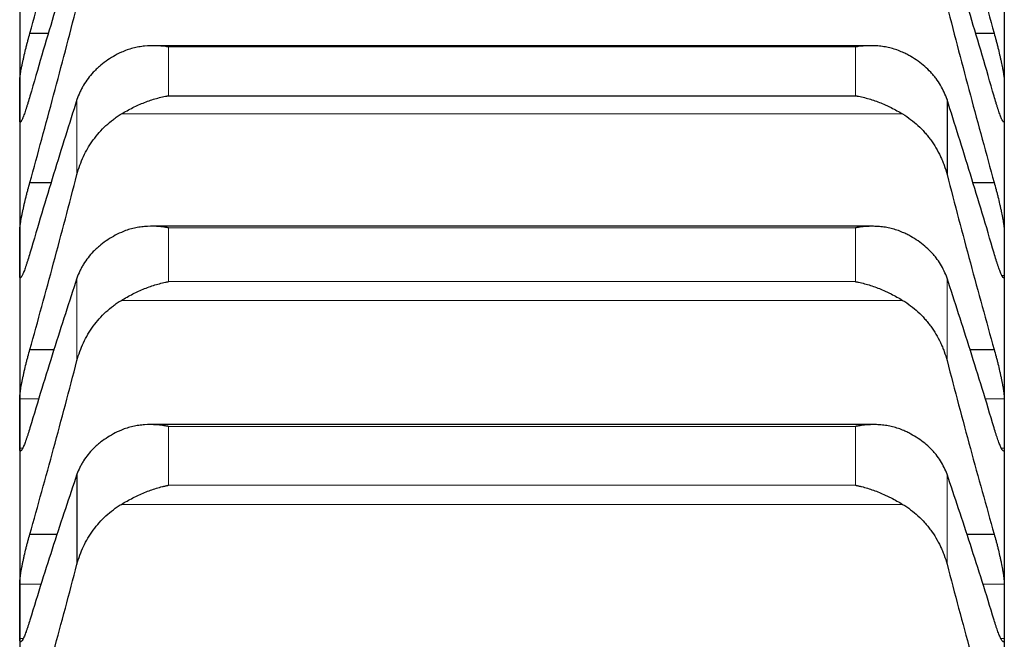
# Model space of a CAD drawing. Header units: inches. Extents: x 0 to 20790, y -12 to 14700.
# Tile 317 of 341: x 13643 to 13695, y 10506 to 10538. Entities that reach past the tile are written whole.
import ezdxf

# ---------------------------------------------------------------- set-up
doc = ezdxf.new("R2010")
doc.units = ezdxf.units.IN
doc.layers.add('1', color=7, linetype='Continuous', true_color=0xffffff)

msp = doc.modelspace()

# ---------------------------------------------------------------- linework, layer by layer
at = {"layer": '1', "color": 2, "linetype": 'Continuous', "lineweight": 25}
for p, q in [((13643.135, 10541.071), (13643.135, 10533.962)), ((13695.135, 10541.071), (13695.135, 10533.962)), ((13643.673, 10537.509), (13644.669, 10537.509)), ((13693.601, 10537.509), (13694.598, 10537.509)), ((13688.078, 10536.855), (13650.217, 10536.855)), ((13650.991, 10534.211), (13687.279, 10534.211)), ((13643.135, 10533.962), (13643.135, 10525.905)), ((13692.109, 10534.006), (13692.109, 10530.059)), ((13695.135, 10533.962), (13695.135, 10525.905)), ((13643.673, 10529.632), (13644.819, 10529.632)), ((13693.452, 10529.632), (13694.598, 10529.632)), ((13688.166, 10527.321), (13650.13, 10527.321)), ((13643.135, 10525.905), (13643.135, 10516.914)), ((13695.135, 10525.905), (13695.135, 10516.914)), ((13643.673, 10520.816), (13644.975, 10520.816)), ((13693.295, 10520.816), (13694.598, 10520.816)), ((13643.135, 10516.914), (13643.135, 10507.004)), ((13688.254, 10516.852), (13650.042, 10516.852)), ((13695.135, 10516.914), (13695.135, 10507.004)), ((13646.161, 10514.23), (13646.161, 10509.482)), ((13643.673, 10511.073), (13645.14, 10511.073)), ((13693.13, 10511.073), (13694.598, 10511.073)), ((13643.135, 10507.004), (13643.135, 10496.189)), ((13695.135, 10507.004), (13695.135, 10496.189))]:
    msp.add_line(p, q, dxfattribs=at)
at = {"layer": '1', "color": 110, "linetype": 'Continuous', "lineweight": 13}
for p, q in [((13650.991, 10536.789), (13687.279, 10536.789)), ((13650.991, 10536.789), (13650.991, 10534.211)), ((13687.279, 10536.789), (13687.279, 10534.211)), ((13646.161, 10534.006), (13646.161, 10530.059)), ((13648.504, 10533.249), (13689.767, 10533.249)), ((13650.991, 10527.24), (13687.279, 10527.24)), ((13650.991, 10527.24), (13650.991, 10524.399)), ((13687.279, 10527.24), (13687.279, 10524.399)), ((13646.161, 10524.584), (13646.161, 10520.233)), ((13650.991, 10524.399), (13687.279, 10524.399)), ((13692.109, 10524.584), (13692.109, 10520.233)), ((13695.007, 10524.726), (13695.133, 10524.726)), ((13648.504, 10523.411), (13689.767, 10523.411)), ((13643.138, 10518.221), (13644.159, 10518.221)), ((13694.111, 10518.221), (13695.133, 10518.221)), ((13650.991, 10516.755), (13687.279, 10516.755)), ((13650.991, 10516.755), (13650.991, 10513.654)), ((13687.279, 10516.755), (13687.279, 10513.654)), ((13643.138, 10515.607), (13643.288, 10515.607)), ((13694.981, 10515.607), (13695.133, 10515.607)), ((13692.109, 10514.23), (13692.109, 10509.482)), ((13650.991, 10513.654), (13687.279, 10513.654)), ((13648.504, 10512.644), (13689.767, 10512.644)), ((13643.138, 10508.437), (13644.287, 10508.437)), ((13693.983, 10508.437), (13695.133, 10508.437)), ((13643.138, 10505.57), (13643.326, 10505.57)), ((13694.951, 10505.57), (13695.133, 10505.57))]:
    msp.add_line(p, q, dxfattribs=at)
at = {"layer": '1', "color": 2, "linetype": 'Continuous', "lineweight": 25}
for points in [[(13643.673, 10537.509), (13643.884, 10538.279), (13644.304, 10539.824), (13644.928, 10542.157), (13645.548, 10544.506), (13645.957, 10546.083), (13646.161, 10546.874)], [(13692.109, 10546.874), (13692.313, 10546.083), (13692.722, 10544.506), (13693.342, 10542.157), (13693.967, 10539.824), (13694.387, 10538.279), (13694.598, 10537.509)], [(13646.161, 10542.481), (13645.957, 10541.828), (13645.548, 10540.502), (13644.928, 10538.457), (13644.304, 10536.356), (13643.884, 10534.919), (13643.673, 10534.19)], [(13694.598, 10534.19), (13694.387, 10534.919), (13693.967, 10536.356), (13693.342, 10538.457), (13692.722, 10540.502), (13692.313, 10541.828), (13692.109, 10542.481)], [(13643.673, 10529.632), (13643.884, 10530.394), (13644.304, 10531.926), (13644.928, 10534.243), (13645.548, 10536.581), (13645.957, 10538.154), (13646.161, 10538.944)], [(13692.109, 10538.944), (13692.313, 10538.154), (13692.722, 10536.581), (13693.342, 10534.243), (13693.967, 10531.926), (13694.387, 10530.394), (13694.598, 10529.632)], [(13643.135, 10533.962), (13643.135, 10534.311), (13643.136, 10534.661), (13643.138, 10535.011)], [(13695.133, 10535.011), (13695.134, 10534.661), (13695.135, 10534.311), (13695.135, 10533.962)], [(13643.138, 10532.913), (13643.136, 10533.262), (13643.135, 10533.612), (13643.135, 10533.962)], [(13646.161, 10534.006), (13645.957, 10533.371), (13645.548, 10532.081), (13644.928, 10530.085), (13644.304, 10528.028), (13643.884, 10526.618), (13643.673, 10525.902)], [(13694.598, 10525.902), (13694.387, 10526.618), (13693.967, 10528.028), (13693.342, 10530.085), (13692.722, 10532.081), (13692.313, 10533.371), (13692.109, 10534.006)], [(13695.135, 10533.962), (13695.135, 10533.612), (13695.134, 10533.262), (13695.133, 10532.913)], [(13643.673, 10520.816), (13643.884, 10521.569), (13644.304, 10523.084), (13644.928, 10525.382), (13645.548, 10527.706), (13645.957, 10529.271), (13646.161, 10530.059)], [(13692.109, 10530.059), (13692.313, 10529.271), (13692.722, 10527.706), (13693.342, 10525.382), (13693.967, 10523.084), (13694.387, 10521.569), (13694.598, 10520.816)], [(13643.135, 10525.905), (13643.135, 10526.298), (13643.136, 10526.691), (13643.138, 10527.084)], [(13695.133, 10527.084), (13695.134, 10526.691), (13695.135, 10526.298), (13695.135, 10525.905)], [(13643.138, 10524.726), (13643.136, 10525.119), (13643.135, 10525.512), (13643.135, 10525.905)], [(13695.135, 10525.905), (13695.135, 10525.512), (13695.134, 10525.119), (13695.133, 10524.726)], [(13646.161, 10524.584), (13645.957, 10523.968), (13645.548, 10522.715), (13644.928, 10520.771), (13644.304, 10518.763), (13643.884, 10517.381), (13643.673, 10516.68)], [(13694.598, 10516.68), (13694.387, 10517.381), (13693.967, 10518.763), (13693.342, 10520.771), (13692.722, 10522.715), (13692.313, 10523.968), (13692.109, 10524.584)], [(13643.673, 10511.073), (13643.884, 10511.816), (13644.304, 10513.313), (13644.928, 10515.588), (13645.548, 10517.893), (13645.957, 10519.449), (13646.161, 10520.233)], [(13692.109, 10520.233), (13692.313, 10519.449), (13692.722, 10517.893), (13693.342, 10515.588), (13693.967, 10513.313), (13694.387, 10511.816), (13694.598, 10511.073)], [(13643.135, 10516.914), (13643.135, 10517.35), (13643.136, 10517.786), (13643.138, 10518.221)], [(13695.133, 10518.221), (13695.134, 10517.786), (13695.135, 10517.35), (13695.135, 10516.914)], [(13643.138, 10515.607), (13643.136, 10516.043), (13643.135, 10516.478), (13643.135, 10516.914)], [(13695.135, 10516.914), (13695.135, 10516.478), (13695.134, 10516.043), (13695.133, 10515.607)], [(13646.161, 10514.23), (13645.957, 10513.635), (13645.548, 10512.421), (13644.928, 10510.532), (13644.304, 10508.575), (13643.884, 10507.225), (13643.673, 10506.538)], [(13694.598, 10506.538), (13694.387, 10507.225), (13693.967, 10508.575), (13693.342, 10510.532), (13692.722, 10512.421), (13692.313, 10513.635), (13692.109, 10514.23)], [(13643.673, 10500.42), (13643.884, 10501.152), (13644.304, 10502.627), (13644.928, 10504.876), (13645.548, 10507.158), (13645.957, 10508.703), (13646.161, 10509.482)], [(13692.109, 10509.482), (13692.313, 10508.703), (13692.722, 10507.158), (13693.342, 10504.876), (13693.967, 10502.627), (13694.387, 10501.152), (13694.598, 10500.42)], [(13643.135, 10507.004), (13643.135, 10507.481), (13643.136, 10507.959), (13643.138, 10508.437)], [(13695.133, 10508.437), (13695.134, 10507.959), (13695.135, 10507.481), (13695.135, 10507.004)], [(13643.138, 10505.57), (13643.136, 10506.048), (13643.135, 10506.526), (13643.135, 10507.004)], [(13695.135, 10507.004), (13695.135, 10506.526), (13695.134, 10506.048), (13695.133, 10505.57)]]:
    msp.add_open_spline(points, degree=3, dxfattribs=at)
for points, knots in [([(13643.138, 10535.011), (13643.138, 10535.031), (13643.14, 10535.078), (13643.148, 10535.165), (13643.157, 10535.235), (13643.165, 10535.292), (13643.168, 10535.312), (13643.174, 10535.352), (13643.177, 10535.373), (13643.194, 10535.48), (13643.211, 10535.574), (13643.236, 10535.703), (13643.241, 10535.729), (13643.249, 10535.769), (13643.252, 10535.783), (13643.257, 10535.81), (13643.271, 10535.879), (13643.298, 10536.006), (13643.324, 10536.124), (13643.351, 10536.244), (13643.365, 10536.306), (13643.409, 10536.494), (13643.439, 10536.62), (13643.487, 10536.811), (13643.503, 10536.875), (13643.528, 10536.972), (13643.536, 10537.004), (13643.553, 10537.068), (13643.562, 10537.101), (13643.604, 10537.26), (13643.638, 10537.386), (13643.673, 10537.509)], [0, 0, 0, 0, 0.0625, 0.125, 0.1875, 0.1875, 0.21875, 0.21875, 0.25, 0.25, 0.375, 0.375, 0.40625, 0.40625, 0.421875, 0.421875, 0.4375, 0.5, 0.5625, 0.5625, 0.625, 0.625, 0.75, 0.75, 0.8125, 0.8125, 0.84375, 0.84375, 0.875, 0.875, 1, 1, 1, 1]), ([(13694.598, 10537.509), (13694.632, 10537.386), (13694.666, 10537.261), (13694.716, 10537.071), (13694.733, 10537.007), (13694.758, 10536.911), (13694.766, 10536.878), (13694.782, 10536.814), (13694.791, 10536.781), (13694.831, 10536.621), (13694.861, 10536.495), (13694.904, 10536.309), (13694.918, 10536.247), (13694.939, 10536.156), (13694.946, 10536.126), (13694.959, 10536.067), (13694.965, 10536.037), (13694.996, 10535.892), (13695.019, 10535.783), (13695.043, 10535.654), (13695.048, 10535.629), (13695.058, 10535.579), (13695.062, 10535.555), (13695.075, 10535.483), (13695.083, 10535.438), (13695.103, 10535.31), (13695.114, 10535.235), (13695.123, 10535.154), (13695.125, 10535.138), (13695.127, 10535.108), (13695.129, 10535.094), (13695.131, 10535.055), (13695.132, 10535.031), (13695.133, 10535.011)], [0, 0, 0, 0, 0.125, 0.125, 0.1875, 0.1875, 0.21875, 0.21875, 0.25, 0.25, 0.375, 0.375, 0.4375, 0.4375, 0.46875, 0.46875, 0.5, 0.5, 0.625, 0.625, 0.65625, 0.65625, 0.6875, 0.6875, 0.75, 0.75, 0.875, 0.875, 0.90625, 0.90625, 0.9375, 0.9375, 1, 1, 1, 1]), ([(13650.991, 10536.789), (13650.988, 10536.789), (13650.984, 10536.79), (13650.978, 10536.791), (13650.975, 10536.791), (13650.965, 10536.793), (13650.945, 10536.796), (13650.898, 10536.803), (13650.806, 10536.816), (13650.726, 10536.825), (13650.568, 10536.84), (13650.463, 10536.848), (13650.15, 10536.859), (13649.942, 10536.853), (13649.631, 10536.822), (13649.527, 10536.808), (13649.372, 10536.781), (13649.32, 10536.771), (13649.216, 10536.748), (13649.164, 10536.736), (13649.009, 10536.695), (13648.907, 10536.664), (13648.704, 10536.592), (13648.603, 10536.551), (13648.504, 10536.505)], [0, 0, 0, 0, 0.003906, 0.003906, 0.007812, 0.007812, 0.015625, 0.03125, 0.0625, 0.125, 0.125, 0.25, 0.25, 0.5, 0.5, 0.625, 0.625, 0.6875, 0.6875, 0.75, 0.75, 0.875, 0.875, 1, 1, 1, 1]), ([(13689.767, 10536.505), (13689.667, 10536.551), (13689.567, 10536.592), (13689.365, 10536.663), (13689.264, 10536.694), (13689.06, 10536.748), (13688.958, 10536.77), (13688.751, 10536.807), (13688.647, 10536.821), (13688.437, 10536.843), (13688.332, 10536.849), (13688.123, 10536.856), (13688.018, 10536.855), (13687.807, 10536.848), (13687.702, 10536.84), (13687.544, 10536.825), (13687.465, 10536.816), (13687.372, 10536.803), (13687.326, 10536.796), (13687.306, 10536.793), (13687.292, 10536.791), (13687.286, 10536.79), (13687.279, 10536.789)], [0, 0, 0, 0, 0.125, 0.125, 0.25, 0.25, 0.375, 0.375, 0.5, 0.5, 0.625, 0.625, 0.75, 0.75, 0.875, 0.875, 0.9375, 0.96875, 0.984375, 0.992188, 0.992188, 1, 1, 1, 1]), ([(13648.504, 10536.505), (13648.358, 10536.437), (13648.218, 10536.365), (13647.949, 10536.209), (13647.691, 10536.043), (13647.455, 10535.858), (13647.314, 10535.735), (13647.287, 10535.71), (13647.232, 10535.66), (13647.204, 10535.634), (13647.124, 10535.557), (13647.073, 10535.505), (13646.923, 10535.345), (13646.83, 10535.235), (13646.659, 10535.007), (13646.58, 10534.89), (13646.471, 10534.709), (13646.437, 10534.648), (13646.388, 10534.555), (13646.372, 10534.524), (13646.342, 10534.46), (13646.327, 10534.429), (13646.254, 10534.269), (13646.204, 10534.139), (13646.161, 10534.006)], [0, 0, 0, 0, 0.125, 0.125, 0.25, 0.375, 0.375, 0.40625, 0.40625, 0.4375, 0.4375, 0.5, 0.5, 0.625, 0.625, 0.75, 0.75, 0.8125, 0.8125, 0.84375, 0.84375, 0.875, 0.875, 1, 1, 1, 1]), ([(13692.109, 10534.006), (13692.066, 10534.139), (13692.016, 10534.268), (13691.902, 10534.521), (13691.773, 10534.768), (13691.615, 10535.003), (13691.486, 10535.174), (13691.441, 10535.231), (13691.37, 10535.314), (13691.346, 10535.342), (13691.298, 10535.397), (13691.273, 10535.424), (13691.149, 10535.557), (13690.937, 10535.761), (13690.702, 10535.947), (13690.455, 10536.123), (13690.325, 10536.206), (13690.156, 10536.305), (13690.121, 10536.324), (13690.052, 10536.362), (13689.947, 10536.418), (13689.84, 10536.471), (13689.767, 10536.505)], [0, 0, 0, 0, 0.125, 0.125, 0.25, 0.375, 0.375, 0.4375, 0.4375, 0.46875, 0.46875, 0.5, 0.5, 0.625, 0.75, 0.75, 0.875, 0.875, 0.90625, 0.90625, 0.9375, 1, 1, 1, 1]), ([(13643.673, 10534.19), (13643.638, 10534.068), (13643.604, 10533.951), (13643.554, 10533.784), (13643.537, 10533.73), (13643.512, 10533.651), (13643.504, 10533.625), (13643.488, 10533.574), (13643.48, 10533.548), (13643.44, 10533.425), (13643.409, 10533.336), (13643.366, 10533.215), (13643.352, 10533.177), (13643.331, 10533.124), (13643.325, 10533.107), (13643.312, 10533.074), (13643.305, 10533.058), (13643.274, 10532.983), (13643.252, 10532.935), (13643.227, 10532.889), (13643.222, 10532.88), (13643.213, 10532.865), (13643.208, 10532.858), (13643.195, 10532.84), (13643.188, 10532.831), (13643.167, 10532.814), (13643.156, 10532.815), (13643.147, 10532.833), (13643.146, 10532.838), (13643.143, 10532.848), (13643.142, 10532.854), (13643.139, 10532.875), (13643.138, 10532.892), (13643.138, 10532.913)], [0, 0, 0, 0, 0.125, 0.125, 0.1875, 0.1875, 0.21875, 0.21875, 0.25, 0.25, 0.375, 0.375, 0.4375, 0.4375, 0.46875, 0.46875, 0.5, 0.5, 0.625, 0.625, 0.65625, 0.65625, 0.6875, 0.6875, 0.75, 0.75, 0.875, 0.875, 0.90625, 0.90625, 0.9375, 0.9375, 1, 1, 1, 1]), ([(13648.504, 10533.249), (13648.603, 10533.309), (13648.703, 10533.368), (13648.905, 10533.479), (13649.006, 10533.533), (13649.21, 10533.635), (13649.312, 10533.683), (13649.519, 10533.775), (13649.623, 10533.819), (13649.833, 10533.901), (13649.938, 10533.939), (13650.148, 10534.009), (13650.253, 10534.041), (13650.463, 10534.1), (13650.568, 10534.126), (13650.726, 10534.162), (13650.806, 10534.178), (13650.898, 10534.195), (13650.945, 10534.203), (13650.965, 10534.207), (13650.978, 10534.209), (13650.984, 10534.21), (13650.991, 10534.211)], [0, 0, 0, 0, 0.125, 0.125, 0.25, 0.25, 0.375, 0.375, 0.5, 0.5, 0.625, 0.625, 0.75, 0.75, 0.875, 0.875, 0.9375, 0.96875, 0.984375, 0.992187, 0.992187, 1, 1, 1, 1]), ([(13687.279, 10534.211), (13687.283, 10534.211), (13687.286, 10534.21), (13687.292, 10534.209), (13687.296, 10534.209), (13687.306, 10534.207), (13687.326, 10534.203), (13687.372, 10534.195), (13687.465, 10534.178), (13687.649, 10534.14), (13687.807, 10534.1), (13688.121, 10534.012), (13688.329, 10533.943), (13688.64, 10533.822), (13688.743, 10533.779), (13688.899, 10533.71), (13688.95, 10533.686), (13689.054, 10533.637), (13689.106, 10533.612), (13689.261, 10533.534), (13689.363, 10533.48), (13689.566, 10533.368), (13689.667, 10533.309), (13689.767, 10533.249)], [0, 0, 0, 0, 0.003906, 0.003906, 0.007812, 0.007812, 0.015625, 0.03125, 0.0625, 0.125, 0.25, 0.25, 0.5, 0.5, 0.625, 0.625, 0.6875, 0.6875, 0.75, 0.75, 0.875, 0.875, 1, 1, 1, 1]), ([(13695.133, 10532.913), (13695.132, 10532.892), (13695.13, 10532.858), (13695.122, 10532.827), (13695.113, 10532.818), (13695.105, 10532.817), (13695.103, 10532.817), (13695.096, 10532.82), (13695.093, 10532.822), (13695.076, 10532.836), (13695.059, 10532.86), (13695.034, 10532.906), (13695.029, 10532.916), (13695.021, 10532.932), (13695.018, 10532.938), (13695.013, 10532.949), (13694.999, 10532.979), (13694.972, 10533.04), (13694.946, 10533.105), (13694.919, 10533.175), (13694.905, 10533.213), (13694.861, 10533.335), (13694.831, 10533.425), (13694.783, 10533.571), (13694.767, 10533.622), (13694.742, 10533.701), (13694.734, 10533.728), (13694.717, 10533.783), (13694.709, 10533.81), (13694.666, 10533.951), (13694.632, 10534.068), (13694.598, 10534.19)], [0, 0, 0, 0, 0.0625, 0.125, 0.1875, 0.1875, 0.21875, 0.21875, 0.25, 0.25, 0.375, 0.375, 0.40625, 0.40625, 0.421875, 0.421875, 0.4375, 0.5, 0.5625, 0.5625, 0.625, 0.625, 0.75, 0.75, 0.8125, 0.8125, 0.84375, 0.84375, 0.875, 0.875, 1, 1, 1, 1]), ([(13646.161, 10530.059), (13646.204, 10530.223), (13646.254, 10530.385), (13646.369, 10530.701), (13646.498, 10531.011), (13646.655, 10531.308), (13646.785, 10531.527), (13646.83, 10531.599), (13646.9, 10531.705), (13646.924, 10531.741), (13646.972, 10531.81), (13646.997, 10531.845), (13647.122, 10532.016), (13647.333, 10532.279), (13647.568, 10532.519), (13647.815, 10532.748), (13647.945, 10532.857), (13648.115, 10532.986), (13648.149, 10533.012), (13648.218, 10533.061), (13648.323, 10533.135), (13648.431, 10533.204), (13648.504, 10533.249)], [0, 0, 0, 0, 0.125, 0.125, 0.25, 0.375, 0.375, 0.4375, 0.4375, 0.46875, 0.46875, 0.5, 0.5, 0.625, 0.75, 0.75, 0.875, 0.875, 0.90625, 0.90625, 0.9375, 1, 1, 1, 1]), ([(13689.767, 10533.249), (13689.912, 10533.16), (13690.052, 10533.064), (13690.321, 10532.861), (13690.579, 10532.644), (13690.815, 10532.404), (13690.956, 10532.245), (13690.984, 10532.213), (13691.039, 10532.148), (13691.066, 10532.116), (13691.146, 10532.016), (13691.198, 10531.949), (13691.347, 10531.744), (13691.44, 10531.603), (13691.612, 10531.314), (13691.691, 10531.166), (13691.799, 10530.937), (13691.833, 10530.86), (13691.882, 10530.743), (13691.898, 10530.704), (13691.929, 10530.625), (13691.944, 10530.585), (13692.016, 10530.385), (13692.066, 10530.223), (13692.109, 10530.059)], [0, 0, 0, 0, 0.125, 0.125, 0.25, 0.375, 0.375, 0.40625, 0.40625, 0.4375, 0.4375, 0.5, 0.5, 0.625, 0.625, 0.75, 0.75, 0.8125, 0.8125, 0.84375, 0.84375, 0.875, 0.875, 1, 1, 1, 1]), ([(13643.138, 10527.084), (13643.138, 10527.107), (13643.14, 10527.159), (13643.148, 10527.253), (13643.157, 10527.327), (13643.165, 10527.387), (13643.168, 10527.408), (13643.174, 10527.451), (13643.177, 10527.473), (13643.194, 10527.585), (13643.211, 10527.682), (13643.236, 10527.815), (13643.241, 10527.842), (13643.249, 10527.883), (13643.252, 10527.897), (13643.257, 10527.925), (13643.271, 10527.996), (13643.298, 10528.125), (13643.324, 10528.245), (13643.351, 10528.367), (13643.365, 10528.43), (13643.409, 10528.62), (13643.439, 10528.747), (13643.487, 10528.939), (13643.503, 10529.003), (13643.528, 10529.099), (13643.536, 10529.131), (13643.553, 10529.196), (13643.562, 10529.228), (13643.604, 10529.386), (13643.638, 10529.511), (13643.673, 10529.632)], [0, 0, 0, 0, 0.0625, 0.125, 0.1875, 0.1875, 0.21875, 0.21875, 0.25, 0.25, 0.375, 0.375, 0.40625, 0.40625, 0.421875, 0.421875, 0.4375, 0.5, 0.5625, 0.5625, 0.625, 0.625, 0.75, 0.75, 0.8125, 0.8125, 0.84375, 0.84375, 0.875, 0.875, 1, 1, 1, 1]), ([(13694.598, 10529.632), (13694.632, 10529.511), (13694.666, 10529.387), (13694.716, 10529.198), (13694.733, 10529.134), (13694.758, 10529.038), (13694.766, 10529.006), (13694.782, 10528.941), (13694.791, 10528.909), (13694.831, 10528.748), (13694.861, 10528.621), (13694.904, 10528.433), (13694.918, 10528.371), (13694.939, 10528.278), (13694.946, 10528.248), (13694.959, 10528.187), (13694.965, 10528.157), (13694.996, 10528.01), (13695.019, 10527.898), (13695.043, 10527.765), (13695.048, 10527.739), (13695.058, 10527.687), (13695.062, 10527.662), (13695.075, 10527.588), (13695.083, 10527.541), (13695.103, 10527.407), (13695.114, 10527.327), (13695.123, 10527.24), (13695.125, 10527.224), (13695.127, 10527.192), (13695.129, 10527.176), (13695.131, 10527.133), (13695.132, 10527.107), (13695.133, 10527.084)], [0, 0, 0, 0, 0.125, 0.125, 0.1875, 0.1875, 0.21875, 0.21875, 0.25, 0.25, 0.375, 0.375, 0.4375, 0.4375, 0.46875, 0.46875, 0.5, 0.5, 0.625, 0.625, 0.65625, 0.65625, 0.6875, 0.6875, 0.75, 0.75, 0.875, 0.875, 0.90625, 0.90625, 0.9375, 0.9375, 1, 1, 1, 1]), ([(13648.504, 10527.001), (13648.358, 10526.936), (13648.218, 10526.866), (13647.949, 10526.715), (13647.691, 10526.555), (13647.455, 10526.376), (13647.314, 10526.257), (13647.287, 10526.233), (13647.232, 10526.185), (13647.204, 10526.16), (13647.124, 10526.085), (13647.073, 10526.035), (13646.923, 10525.88), (13646.83, 10525.774), (13646.659, 10525.554), (13646.58, 10525.44), (13646.471, 10525.265), (13646.437, 10525.206), (13646.388, 10525.116), (13646.372, 10525.085), (13646.342, 10525.024), (13646.327, 10524.993), (13646.254, 10524.839), (13646.204, 10524.713), (13646.161, 10524.584)], [0, 0, 0, 0, 0.125, 0.125, 0.25, 0.375, 0.375, 0.40625, 0.40625, 0.4375, 0.4375, 0.5, 0.5, 0.625, 0.625, 0.75, 0.75, 0.8125, 0.8125, 0.84375, 0.84375, 0.875, 0.875, 1, 1, 1, 1]), ([(13650.991, 10527.24), (13650.988, 10527.241), (13650.984, 10527.241), (13650.978, 10527.242), (13650.975, 10527.243), (13650.965, 10527.245), (13650.945, 10527.248), (13650.898, 10527.256), (13650.806, 10527.27), (13650.726, 10527.28), (13650.568, 10527.299), (13650.463, 10527.308), (13650.15, 10527.325), (13649.942, 10527.323), (13649.631, 10527.298), (13649.527, 10527.286), (13649.372, 10527.261), (13649.32, 10527.252), (13649.216, 10527.231), (13649.164, 10527.22), (13649.009, 10527.182), (13648.907, 10527.153), (13648.704, 10527.085), (13648.603, 10527.045), (13648.504, 10527.001)], [0, 0, 0, 0, 0.003906, 0.003906, 0.007812, 0.007812, 0.015625, 0.03125, 0.0625, 0.125, 0.125, 0.25, 0.25, 0.5, 0.5, 0.625, 0.625, 0.6875, 0.6875, 0.75, 0.75, 0.875, 0.875, 1, 1, 1, 1]), ([(13689.767, 10527.001), (13689.667, 10527.045), (13689.567, 10527.084), (13689.365, 10527.152), (13689.264, 10527.182), (13689.06, 10527.231), (13688.958, 10527.252), (13688.751, 10527.285), (13688.647, 10527.297), (13688.437, 10527.314), (13688.332, 10527.319), (13688.123, 10527.322), (13688.018, 10527.319), (13687.807, 10527.308), (13687.702, 10527.299), (13687.544, 10527.28), (13687.465, 10527.27), (13687.372, 10527.256), (13687.326, 10527.248), (13687.306, 10527.245), (13687.292, 10527.242), (13687.286, 10527.241), (13687.279, 10527.24)], [0, 0, 0, 0, 0.125, 0.125, 0.25, 0.25, 0.375, 0.375, 0.5, 0.5, 0.625, 0.625, 0.75, 0.75, 0.875, 0.875, 0.9375, 0.96875, 0.984375, 0.992188, 0.992188, 1, 1, 1, 1]), ([(13692.109, 10524.584), (13692.066, 10524.713), (13692.016, 10524.838), (13691.902, 10525.083), (13691.773, 10525.322), (13691.615, 10525.549), (13691.486, 10525.715), (13691.441, 10525.77), (13691.37, 10525.851), (13691.346, 10525.878), (13691.298, 10525.93), (13691.273, 10525.956), (13691.149, 10526.085), (13690.937, 10526.283), (13690.702, 10526.462), (13690.455, 10526.632), (13690.325, 10526.713), (13690.156, 10526.808), (13690.121, 10526.827), (13690.052, 10526.863), (13689.947, 10526.917), (13689.84, 10526.968), (13689.767, 10527.001)], [0, 0, 0, 0, 0.125, 0.125, 0.25, 0.375, 0.375, 0.4375, 0.4375, 0.46875, 0.46875, 0.5, 0.5, 0.625, 0.75, 0.75, 0.875, 0.875, 0.90625, 0.90625, 0.9375, 1, 1, 1, 1]), ([(13643.673, 10525.902), (13643.638, 10525.781), (13643.604, 10525.667), (13643.554, 10525.504), (13643.537, 10525.451), (13643.512, 10525.374), (13643.504, 10525.349), (13643.488, 10525.299), (13643.48, 10525.275), (13643.44, 10525.156), (13643.409, 10525.07), (13643.366, 10524.956), (13643.352, 10524.92), (13643.331, 10524.87), (13643.325, 10524.854), (13643.312, 10524.823), (13643.305, 10524.809), (13643.274, 10524.74), (13643.252, 10524.696), (13643.227, 10524.656), (13643.222, 10524.649), (13643.213, 10524.636), (13643.208, 10524.631), (13643.195, 10524.616), (13643.188, 10524.61), (13643.167, 10524.601), (13643.156, 10524.607), (13643.147, 10524.632), (13643.146, 10524.638), (13643.143, 10524.651), (13643.142, 10524.659), (13643.139, 10524.683), (13643.138, 10524.703), (13643.138, 10524.726)], [0, 0, 0, 0, 0.125, 0.125, 0.1875, 0.1875, 0.21875, 0.21875, 0.25, 0.25, 0.375, 0.375, 0.4375, 0.4375, 0.46875, 0.46875, 0.5, 0.5, 0.625, 0.625, 0.65625, 0.65625, 0.6875, 0.6875, 0.75, 0.75, 0.875, 0.875, 0.90625, 0.90625, 0.9375, 0.9375, 1, 1, 1, 1]), ([(13695.133, 10524.726), (13695.132, 10524.703), (13695.13, 10524.664), (13695.122, 10524.624), (13695.113, 10524.611), (13695.105, 10524.606), (13695.103, 10524.605), (13695.096, 10524.604), (13695.093, 10524.605), (13695.076, 10524.613), (13695.059, 10524.632), (13695.034, 10524.671), (13695.029, 10524.68), (13695.021, 10524.694), (13695.018, 10524.699), (13695.013, 10524.709), (13694.999, 10524.736), (13694.972, 10524.792), (13694.946, 10524.852), (13694.919, 10524.918), (13694.905, 10524.954), (13694.861, 10525.07), (13694.831, 10525.156), (13694.783, 10525.297), (13694.767, 10525.346), (13694.742, 10525.423), (13694.734, 10525.449), (13694.717, 10525.502), (13694.709, 10525.529), (13694.666, 10525.666), (13694.632, 10525.781), (13694.598, 10525.902)], [0, 0, 0, 0, 0.0625, 0.125, 0.1875, 0.1875, 0.21875, 0.21875, 0.25, 0.25, 0.375, 0.375, 0.40625, 0.40625, 0.421875, 0.421875, 0.4375, 0.5, 0.5625, 0.5625, 0.625, 0.625, 0.75, 0.75, 0.8125, 0.8125, 0.84375, 0.84375, 0.875, 0.875, 1, 1, 1, 1]), ([(13648.504, 10523.411), (13648.603, 10523.472), (13648.703, 10523.53), (13648.905, 10523.643), (13649.006, 10523.697), (13649.21, 10523.8), (13649.312, 10523.849), (13649.519, 10523.943), (13649.623, 10523.987), (13649.833, 10524.072), (13649.938, 10524.111), (13650.148, 10524.184), (13650.253, 10524.217), (13650.463, 10524.279), (13650.568, 10524.307), (13650.726, 10524.345), (13650.806, 10524.362), (13650.898, 10524.381), (13650.945, 10524.39), (13650.965, 10524.394), (13650.978, 10524.396), (13650.984, 10524.397), (13650.991, 10524.399)], [0, 0, 0, 0, 0.125, 0.125, 0.25, 0.25, 0.375, 0.375, 0.5, 0.5, 0.625, 0.625, 0.75, 0.75, 0.875, 0.875, 0.9375, 0.96875, 0.984375, 0.992187, 0.992187, 1, 1, 1, 1]), ([(13687.279, 10524.399), (13687.283, 10524.398), (13687.286, 10524.397), (13687.292, 10524.396), (13687.296, 10524.396), (13687.306, 10524.394), (13687.326, 10524.39), (13687.372, 10524.381), (13687.465, 10524.362), (13687.649, 10524.321), (13687.807, 10524.279), (13688.121, 10524.187), (13688.329, 10524.115), (13688.64, 10523.99), (13688.743, 10523.946), (13688.899, 10523.876), (13688.95, 10523.852), (13689.054, 10523.802), (13689.106, 10523.777), (13689.261, 10523.698), (13689.363, 10523.644), (13689.566, 10523.531), (13689.667, 10523.472), (13689.767, 10523.411)], [0, 0, 0, 0, 0.003906, 0.003906, 0.007812, 0.007812, 0.015625, 0.03125, 0.0625, 0.125, 0.25, 0.25, 0.5, 0.5, 0.625, 0.625, 0.6875, 0.6875, 0.75, 0.75, 0.875, 0.875, 1, 1, 1, 1]), ([(13646.161, 10520.233), (13646.204, 10520.396), (13646.254, 10520.557), (13646.369, 10520.872), (13646.498, 10521.18), (13646.655, 10521.477), (13646.785, 10521.694), (13646.83, 10521.766), (13646.9, 10521.872), (13646.924, 10521.908), (13646.972, 10521.977), (13646.997, 10522.012), (13647.122, 10522.182), (13647.333, 10522.444), (13647.568, 10522.684), (13647.815, 10522.912), (13647.945, 10523.021), (13648.115, 10523.15), (13648.149, 10523.175), (13648.218, 10523.225), (13648.323, 10523.298), (13648.431, 10523.367), (13648.504, 10523.411)], [0, 0, 0, 0, 0.125, 0.125, 0.25, 0.375, 0.375, 0.4375, 0.4375, 0.46875, 0.46875, 0.5, 0.5, 0.625, 0.75, 0.75, 0.875, 0.875, 0.90625, 0.90625, 0.9375, 1, 1, 1, 1]), ([(13689.767, 10523.411), (13689.912, 10523.323), (13690.052, 10523.228), (13690.321, 10523.024), (13690.579, 10522.809), (13690.815, 10522.569), (13690.956, 10522.411), (13690.984, 10522.379), (13691.039, 10522.314), (13691.066, 10522.281), (13691.146, 10522.182), (13691.198, 10522.115), (13691.347, 10521.911), (13691.44, 10521.771), (13691.612, 10521.483), (13691.691, 10521.335), (13691.799, 10521.107), (13691.833, 10521.031), (13691.882, 10520.914), (13691.898, 10520.875), (13691.929, 10520.796), (13691.944, 10520.756), (13692.016, 10520.558), (13692.066, 10520.396), (13692.109, 10520.233)], [0, 0, 0, 0, 0.125, 0.125, 0.25, 0.375, 0.375, 0.40625, 0.40625, 0.4375, 0.4375, 0.5, 0.5, 0.625, 0.625, 0.75, 0.75, 0.8125, 0.8125, 0.84375, 0.84375, 0.875, 0.875, 1, 1, 1, 1]), ([(13643.138, 10518.221), (13643.138, 10518.247), (13643.14, 10518.303), (13643.148, 10518.405), (13643.157, 10518.483), (13643.165, 10518.546), (13643.168, 10518.568), (13643.174, 10518.613), (13643.177, 10518.636), (13643.194, 10518.752), (13643.211, 10518.853), (13643.236, 10518.99), (13643.241, 10519.018), (13643.249, 10519.06), (13643.252, 10519.074), (13643.257, 10519.103), (13643.271, 10519.175), (13643.298, 10519.307), (13643.324, 10519.429), (13643.351, 10519.553), (13643.365, 10519.616), (13643.409, 10519.807), (13643.439, 10519.935), (13643.487, 10520.127), (13643.503, 10520.191), (13643.528, 10520.287), (13643.536, 10520.319), (13643.553, 10520.383), (13643.562, 10520.415), (13643.604, 10520.573), (13643.638, 10520.696), (13643.673, 10520.816)], [0, 0, 0, 0, 0.0625, 0.125, 0.1875, 0.1875, 0.21875, 0.21875, 0.25, 0.25, 0.375, 0.375, 0.40625, 0.40625, 0.421875, 0.421875, 0.4375, 0.5, 0.5625, 0.5625, 0.625, 0.625, 0.75, 0.75, 0.8125, 0.8125, 0.84375, 0.84375, 0.875, 0.875, 1, 1, 1, 1]), ([(13694.598, 10520.816), (13694.632, 10520.696), (13694.666, 10520.573), (13694.716, 10520.386), (13694.733, 10520.322), (13694.758, 10520.226), (13694.766, 10520.194), (13694.782, 10520.13), (13694.791, 10520.097), (13694.831, 10519.936), (13694.861, 10519.808), (13694.904, 10519.619), (13694.918, 10519.556), (13694.939, 10519.463), (13694.946, 10519.431), (13694.959, 10519.37), (13694.965, 10519.34), (13694.996, 10519.189), (13695.019, 10519.075), (13695.043, 10518.938), (13695.048, 10518.912), (13695.058, 10518.859), (13695.062, 10518.832), (13695.075, 10518.755), (13695.083, 10518.707), (13695.103, 10518.567), (13695.114, 10518.483), (13695.123, 10518.391), (13695.125, 10518.373), (13695.127, 10518.339), (13695.129, 10518.322), (13695.131, 10518.275), (13695.132, 10518.247), (13695.133, 10518.221)], [0, 0, 0, 0, 0.125, 0.125, 0.1875, 0.1875, 0.21875, 0.21875, 0.25, 0.25, 0.375, 0.375, 0.4375, 0.4375, 0.46875, 0.46875, 0.5, 0.5, 0.625, 0.625, 0.65625, 0.65625, 0.6875, 0.6875, 0.75, 0.75, 0.875, 0.875, 0.90625, 0.90625, 0.9375, 0.9375, 1, 1, 1, 1]), ([(13643.673, 10516.68), (13643.638, 10516.561), (13643.604, 10516.448), (13643.554, 10516.29), (13643.537, 10516.238), (13643.512, 10516.164), (13643.504, 10516.139), (13643.488, 10516.092), (13643.48, 10516.068), (13643.44, 10515.954), (13643.409, 10515.872), (13643.366, 10515.764), (13643.352, 10515.73), (13643.331, 10515.684), (13643.325, 10515.669), (13643.312, 10515.64), (13643.305, 10515.627), (13643.274, 10515.564), (13643.252, 10515.525), (13643.227, 10515.492), (13643.222, 10515.486), (13643.213, 10515.476), (13643.208, 10515.471), (13643.195, 10515.461), (13643.188, 10515.457), (13643.167, 10515.456), (13643.156, 10515.467), (13643.147, 10515.499), (13643.146, 10515.506), (13643.143, 10515.522), (13643.142, 10515.531), (13643.139, 10515.559), (13643.138, 10515.581), (13643.138, 10515.607)], [0, 0, 0, 0, 0.125, 0.125, 0.1875, 0.1875, 0.21875, 0.21875, 0.25, 0.25, 0.375, 0.375, 0.4375, 0.4375, 0.46875, 0.46875, 0.5, 0.5, 0.625, 0.625, 0.65625, 0.65625, 0.6875, 0.6875, 0.75, 0.75, 0.875, 0.875, 0.90625, 0.90625, 0.9375, 0.9375, 1, 1, 1, 1]), ([(13648.504, 10516.561), (13648.358, 10516.498), (13648.218, 10516.431), (13647.949, 10516.286), (13647.691, 10516.132), (13647.455, 10515.959), (13647.314, 10515.845), (13647.287, 10515.822), (13647.232, 10515.775), (13647.204, 10515.751), (13647.124, 10515.679), (13647.073, 10515.631), (13646.923, 10515.481), (13646.83, 10515.379), (13646.659, 10515.167), (13646.58, 10515.057), (13646.471, 10514.888), (13646.437, 10514.831), (13646.388, 10514.744), (13646.372, 10514.714), (13646.342, 10514.655), (13646.327, 10514.625), (13646.254, 10514.476), (13646.204, 10514.354), (13646.161, 10514.23)], [0, 0, 0, 0, 0.125, 0.125, 0.25, 0.375, 0.375, 0.40625, 0.40625, 0.4375, 0.4375, 0.5, 0.5, 0.625, 0.625, 0.75, 0.75, 0.8125, 0.8125, 0.84375, 0.84375, 0.875, 0.875, 1, 1, 1, 1]), ([(13650.991, 10516.755), (13650.988, 10516.755), (13650.984, 10516.756), (13650.978, 10516.757), (13650.975, 10516.758), (13650.965, 10516.76), (13650.945, 10516.764), (13650.898, 10516.772), (13650.806, 10516.788), (13650.726, 10516.8), (13650.568, 10516.821), (13650.463, 10516.832), (13650.15, 10516.854), (13649.942, 10516.856), (13649.631, 10516.837), (13649.527, 10516.827), (13649.372, 10516.805), (13649.32, 10516.797), (13649.216, 10516.779), (13649.164, 10516.768), (13649.009, 10516.733), (13648.907, 10516.706), (13648.704, 10516.641), (13648.603, 10516.604), (13648.504, 10516.561)], [0, 0, 0, 0, 0.003906, 0.003906, 0.007812, 0.007812, 0.015625, 0.03125, 0.0625, 0.125, 0.125, 0.25, 0.25, 0.5, 0.5, 0.625, 0.625, 0.6875, 0.6875, 0.75, 0.75, 0.875, 0.875, 1, 1, 1, 1]), ([(13689.767, 10516.561), (13689.667, 10516.604), (13689.567, 10516.641), (13689.365, 10516.705), (13689.264, 10516.733), (13689.06, 10516.778), (13688.958, 10516.797), (13688.751, 10516.826), (13688.647, 10516.836), (13688.437, 10516.85), (13688.332, 10516.853), (13688.123, 10516.851), (13688.018, 10516.847), (13687.807, 10516.832), (13687.702, 10516.821), (13687.544, 10516.8), (13687.465, 10516.788), (13687.372, 10516.772), (13687.326, 10516.764), (13687.306, 10516.76), (13687.292, 10516.757), (13687.286, 10516.756), (13687.279, 10516.755)], [0, 0, 0, 0, 0.125, 0.125, 0.25, 0.25, 0.375, 0.375, 0.5, 0.5, 0.625, 0.625, 0.75, 0.75, 0.875, 0.875, 0.9375, 0.96875, 0.984375, 0.992187, 0.992187, 1, 1, 1, 1]), ([(13692.109, 10514.23), (13692.066, 10514.354), (13692.016, 10514.475), (13691.902, 10514.712), (13691.773, 10514.943), (13691.615, 10515.162), (13691.486, 10515.322), (13691.441, 10515.375), (13691.37, 10515.453), (13691.346, 10515.479), (13691.298, 10515.53), (13691.273, 10515.555), (13691.149, 10515.679), (13690.937, 10515.869), (13690.702, 10516.042), (13690.455, 10516.206), (13690.325, 10516.284), (13690.156, 10516.375), (13690.121, 10516.393), (13690.052, 10516.429), (13689.947, 10516.481), (13689.84, 10516.53), (13689.767, 10516.561)], [0, 0, 0, 0, 0.125, 0.125, 0.25, 0.375, 0.375, 0.4375, 0.4375, 0.46875, 0.46875, 0.5, 0.5, 0.625, 0.75, 0.75, 0.875, 0.875, 0.90625, 0.90625, 0.9375, 1, 1, 1, 1]), ([(13695.133, 10515.607), (13695.132, 10515.581), (13695.13, 10515.537), (13695.122, 10515.49), (13695.113, 10515.471), (13695.105, 10515.462), (13695.103, 10515.46), (13695.096, 10515.457), (13695.093, 10515.456), (13695.076, 10515.457), (13695.059, 10515.471), (13695.034, 10515.504), (13695.029, 10515.512), (13695.021, 10515.524), (13695.018, 10515.528), (13695.013, 10515.537), (13694.999, 10515.561), (13694.972, 10515.611), (13694.946, 10515.667), (13694.919, 10515.728), (13694.905, 10515.762), (13694.861, 10515.871), (13694.831, 10515.953), (13694.783, 10516.089), (13694.767, 10516.137), (13694.742, 10516.211), (13694.734, 10516.237), (13694.717, 10516.288), (13694.709, 10516.315), (13694.666, 10516.448), (13694.632, 10516.561), (13694.598, 10516.68)], [0, 0, 0, 0, 0.0625, 0.125, 0.1875, 0.1875, 0.21875, 0.21875, 0.25, 0.25, 0.375, 0.375, 0.40625, 0.40625, 0.421875, 0.421875, 0.4375, 0.5, 0.5625, 0.5625, 0.625, 0.625, 0.75, 0.75, 0.8125, 0.8125, 0.84375, 0.84375, 0.875, 0.875, 1, 1, 1, 1]), ([(13648.504, 10512.644), (13648.603, 10512.705), (13648.703, 10512.763), (13648.905, 10512.876), (13649.006, 10512.93), (13649.21, 10513.034), (13649.312, 10513.084), (13649.519, 10513.179), (13649.623, 10513.225), (13649.833, 10513.311), (13649.938, 10513.352), (13650.148, 10513.427), (13650.253, 10513.462), (13650.463, 10513.527), (13650.568, 10513.556), (13650.726, 10513.596), (13650.806, 10513.615), (13650.898, 10513.635), (13650.945, 10513.645), (13650.965, 10513.649), (13650.978, 10513.652), (13650.984, 10513.653), (13650.991, 10513.654)], [0, 0, 0, 0, 0.125, 0.125, 0.25, 0.25, 0.375, 0.375, 0.5, 0.5, 0.625, 0.625, 0.75, 0.75, 0.875, 0.875, 0.9375, 0.96875, 0.984375, 0.992187, 0.992187, 1, 1, 1, 1]), ([(13687.279, 10513.654), (13687.283, 10513.654), (13687.286, 10513.653), (13687.292, 10513.652), (13687.296, 10513.651), (13687.306, 10513.649), (13687.326, 10513.645), (13687.372, 10513.635), (13687.465, 10513.615), (13687.649, 10513.571), (13687.807, 10513.527), (13688.121, 10513.431), (13688.329, 10513.356), (13688.64, 10513.228), (13688.743, 10513.183), (13688.899, 10513.111), (13688.95, 10513.087), (13689.054, 10513.037), (13689.106, 10513.011), (13689.261, 10512.932), (13689.363, 10512.877), (13689.566, 10512.763), (13689.667, 10512.705), (13689.767, 10512.644)], [0, 0, 0, 0, 0.003906, 0.003906, 0.007813, 0.007813, 0.015625, 0.03125, 0.0625, 0.125, 0.25, 0.25, 0.5, 0.5, 0.625, 0.625, 0.6875, 0.6875, 0.75, 0.75, 0.875, 0.875, 1, 1, 1, 1]), ([(13646.161, 10509.482), (13646.204, 10509.644), (13646.254, 10509.804), (13646.369, 10510.117), (13646.498, 10510.424), (13646.655, 10510.718), (13646.785, 10510.935), (13646.83, 10511.006), (13646.9, 10511.112), (13646.924, 10511.147), (13646.972, 10511.216), (13646.997, 10511.25), (13647.122, 10511.42), (13647.333, 10511.681), (13647.568, 10511.919), (13647.815, 10512.147), (13647.945, 10512.255), (13648.115, 10512.383), (13648.149, 10512.409), (13648.218, 10512.458), (13648.323, 10512.531), (13648.431, 10512.6), (13648.504, 10512.644)], [0, 0, 0, 0, 0.125, 0.125, 0.25, 0.375, 0.375, 0.4375, 0.4375, 0.46875, 0.46875, 0.5, 0.5, 0.625, 0.75, 0.75, 0.875, 0.875, 0.90625, 0.90625, 0.9375, 1, 1, 1, 1]), ([(13689.767, 10512.644), (13689.912, 10512.556), (13690.052, 10512.461), (13690.321, 10512.259), (13690.579, 10512.044), (13690.815, 10511.805), (13690.956, 10511.648), (13690.984, 10511.616), (13691.039, 10511.551), (13691.066, 10511.519), (13691.146, 10511.42), (13691.198, 10511.353), (13691.347, 10511.15), (13691.44, 10511.011), (13691.612, 10510.724), (13691.691, 10510.577), (13691.799, 10510.351), (13691.833, 10510.275), (13691.882, 10510.159), (13691.898, 10510.12), (13691.929, 10510.041), (13691.944, 10510.002), (13692.016, 10509.805), (13692.066, 10509.644), (13692.109, 10509.482)], [0, 0, 0, 0, 0.125, 0.125, 0.25, 0.375, 0.375, 0.40625, 0.40625, 0.4375, 0.4375, 0.5, 0.5, 0.625, 0.625, 0.75, 0.75, 0.8125, 0.8125, 0.84375, 0.84375, 0.875, 0.875, 1, 1, 1, 1]), ([(13643.138, 10508.437), (13643.138, 10508.465), (13643.14, 10508.526), (13643.148, 10508.634), (13643.157, 10508.717), (13643.165, 10508.783), (13643.168, 10508.806), (13643.174, 10508.852), (13643.177, 10508.876), (13643.194, 10508.997), (13643.211, 10509.102), (13643.236, 10509.242), (13643.241, 10509.27), (13643.249, 10509.313), (13643.252, 10509.328), (13643.257, 10509.357), (13643.271, 10509.431), (13643.298, 10509.566), (13643.324, 10509.689), (13643.351, 10509.814), (13643.365, 10509.878), (13643.409, 10510.071), (13643.439, 10510.199), (13643.487, 10510.391), (13643.503, 10510.455), (13643.528, 10510.55), (13643.536, 10510.582), (13643.553, 10510.646), (13643.562, 10510.677), (13643.604, 10510.834), (13643.638, 10510.955), (13643.673, 10511.073)], [0, 0, 0, 0, 0.0625, 0.125, 0.1875, 0.1875, 0.21875, 0.21875, 0.25, 0.25, 0.375, 0.375, 0.40625, 0.40625, 0.421875, 0.421875, 0.4375, 0.5, 0.5625, 0.5625, 0.625, 0.625, 0.75, 0.75, 0.8125, 0.8125, 0.84375, 0.84375, 0.875, 0.875, 1, 1, 1, 1]), ([(13694.598, 10511.073), (13694.632, 10510.955), (13694.666, 10510.834), (13694.716, 10510.648), (13694.733, 10510.585), (13694.758, 10510.49), (13694.766, 10510.458), (13694.782, 10510.393), (13694.791, 10510.361), (13694.831, 10510.2), (13694.861, 10510.072), (13694.904, 10509.881), (13694.918, 10509.818), (13694.939, 10509.723), (13694.946, 10509.691), (13694.959, 10509.629), (13694.965, 10509.598), (13694.996, 10509.446), (13695.019, 10509.329), (13695.043, 10509.189), (13695.048, 10509.161), (13695.058, 10509.107), (13695.062, 10509.08), (13695.075, 10509), (13695.083, 10508.95), (13695.103, 10508.805), (13695.114, 10508.717), (13695.123, 10508.619), (13695.125, 10508.6), (13695.127, 10508.564), (13695.129, 10508.546), (13695.131, 10508.496), (13695.132, 10508.465), (13695.133, 10508.437)], [0, 0, 0, 0, 0.125, 0.125, 0.1875, 0.1875, 0.21875, 0.21875, 0.25, 0.25, 0.375, 0.375, 0.4375, 0.4375, 0.46875, 0.46875, 0.5, 0.5, 0.625, 0.625, 0.65625, 0.65625, 0.6875, 0.6875, 0.75, 0.75, 0.875, 0.875, 0.90625, 0.90625, 0.9375, 0.9375, 1, 1, 1, 1]), ([(13643.673, 10506.538), (13643.638, 10506.421), (13643.604, 10506.311), (13643.554, 10506.157), (13643.537, 10506.107), (13643.512, 10506.035), (13643.504, 10506.012), (13643.488, 10505.966), (13643.48, 10505.943), (13643.44, 10505.833), (13643.409, 10505.756), (13643.366, 10505.654), (13643.352, 10505.623), (13643.331, 10505.579), (13643.325, 10505.566), (13643.312, 10505.54), (13643.305, 10505.527), (13643.274, 10505.47), (13643.252, 10505.437), (13643.227, 10505.41), (13643.222, 10505.405), (13643.213, 10505.398), (13643.208, 10505.394), (13643.195, 10505.388), (13643.188, 10505.387), (13643.167, 10505.393), (13643.156, 10505.41), (13643.147, 10505.448), (13643.146, 10505.457), (13643.143, 10505.475), (13643.142, 10505.485), (13643.139, 10505.518), (13643.138, 10505.542), (13643.138, 10505.57)], [0, 0, 0, 0, 0.125, 0.125, 0.1875, 0.1875, 0.21875, 0.21875, 0.25, 0.25, 0.375, 0.375, 0.4375, 0.4375, 0.46875, 0.46875, 0.5, 0.5, 0.625, 0.625, 0.65625, 0.65625, 0.6875, 0.6875, 0.75, 0.75, 0.875, 0.875, 0.90625, 0.90625, 0.9375, 0.9375, 1, 1, 1, 1]), ([(13695.133, 10505.57), (13695.132, 10505.542), (13695.13, 10505.493), (13695.122, 10505.438), (13695.113, 10505.414), (13695.105, 10505.401), (13695.103, 10505.398), (13695.096, 10505.392), (13695.093, 10505.39), (13695.076, 10505.385), (13695.059, 10505.393), (13695.034, 10505.42), (13695.029, 10505.426), (13695.021, 10505.436), (13695.018, 10505.44), (13695.013, 10505.448), (13694.999, 10505.468), (13694.972, 10505.513), (13694.946, 10505.564), (13694.919, 10505.621), (13694.905, 10505.652), (13694.861, 10505.755), (13694.831, 10505.833), (13694.783, 10505.963), (13694.767, 10506.009), (13694.742, 10506.081), (13694.734, 10506.106), (13694.717, 10506.156), (13694.709, 10506.181), (13694.666, 10506.311), (13694.632, 10506.421), (13694.598, 10506.538)], [0, 0, 0, 0, 0.0625, 0.125, 0.1875, 0.1875, 0.21875, 0.21875, 0.25, 0.25, 0.375, 0.375, 0.40625, 0.40625, 0.421875, 0.421875, 0.4375, 0.5, 0.5625, 0.5625, 0.625, 0.625, 0.75, 0.75, 0.8125, 0.8125, 0.84375, 0.84375, 0.875, 0.875, 1, 1, 1, 1])]:
    msp.add_open_spline(points, degree=3, knots=knots, dxfattribs=at)

doc.saveas('drawing.dxf')
